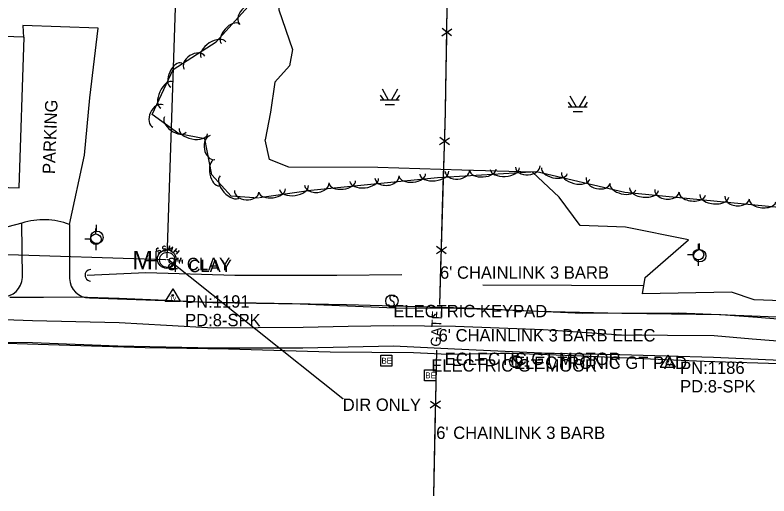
# Model space of a CAD drawing. Extents: x 978516 to 993312, y 1836504 to 1846212.
# Drawn here: x 990718.8 to 991022.9, y 1838651.9 to 1838846.1 of the extents above; entities that cross this region are included whole.
import ezdxf

# ---------------------------------------------------------------- set-up
doc = ezdxf.new("R2010")
doc.units = 0
for name, color, linetype in [('S_BUILDING', 7, 'Continuous'), ('S_CROSS_DRAIN', 7, 'Continuous'), ('S_EDGE_PAVEMENT', 7, 'Continuous'), ('S_ELECTRIC_UTILITIES', 7, 'Continuous'), ('S_FENCE', 7, 'Continuous'), ('S_GATE_ANNOT', 7, 'Continuous'), ('S_MANHOLE', 7, 'Continuous'), ('S_MISC_STRUCTURES_ANNOT', 7, 'Continuous'), ('S_PARKING', 7, 'Continuous'), ('S_PARKING_ANNOT', 7, 'Continuous'), ('S_PAVEMENT_CROWN', 7, 'Continuous'), ('S_SANITARY_SEWER', 7, 'Continuous'), ('S_SANITARY_SEWER_ANNOT', 7, 'Continuous'), ('S_SECONDARY_CTL', 7, 'Continuous'), ('S_SECONDARY_CTL_ANNOT', 7, 'Continuous'), ('S_SIGN', 7, 'Continuous'), ('S_STREAM', 7, 'Continuous'), ('S_SURVEY_TEXT_ANNOT', 7, 'Continuous'), ('S_TREE', 7, 'Continuous'), ('S_UTILITY_POLE', 7, 'Continuous'), ('S_UTL_PT_SYM', 7, 'Continuous')]:
    doc.layers.add(name, color=color, linetype=linetype)

msp = doc.modelspace()

# ---------------------------------------------------------------- linework, layer by layer
at = {"layer": 'S_BUILDING'}
msp.add_lwpolyline([(990620.44, 1838779.46), (990720.46, 1838776.3), (990722.38, 1838837.2), (990622.37, 1838840.36)], close=True, dxfattribs=at)
at = {"layer": 'S_CROSS_DRAIN'}
msp.add_arc((990749.28, 1838740.98), 2.3, 87.5045, 267.8337, dxfattribs=at)
at = {"layer": 'S_EDGE_PAVEMENT'}
for points in [[(991033.04, 1838722.78), (991018.3, 1838723.92), (991003.55, 1838725.06), (990983.59, 1838725.33), (990963.62, 1838725.59), (990946.44, 1838726), (990929.26, 1838726.41), (990913.08, 1838726.99), (990896.9, 1838727.57), (990872.02, 1838727.71), (990852.89, 1838728.51), (990833.76, 1838729.3), (990816.15, 1838729.62), (990798.53, 1838729.93), (990779.65, 1838730.76), (990760.76, 1838731.58), (990743.74, 1838732.1), (990730.17, 1838732.07), (990716.59, 1838732.04)], [(991030.58, 1838706.41), (991015.55, 1838707.09), (991000.52, 1838707.76), (990981.64, 1838708.28), (990962.77, 1838708.8), (990946.93, 1838709.2), (990931.09, 1838709.6), (990913.54, 1838710.41), (990895.98, 1838711.21), (990871.4, 1838712.32), (990853.14, 1838711.95), (990834.88, 1838711.58), (990816.89, 1838711.56), (990798.9, 1838711.54), (990779.57, 1838711.97), (990760.25, 1838712.4), (990743, 1838713.05), (990725.76, 1838713.7), (990708.86, 1838713.9)]]:
    msp.add_lwpolyline(points, dxfattribs=at)
at = {"layer": 'S_ELECTRIC_UTILITIES'}
for points in [[(990866.26, 1838704.23), (990866.26, 1838708.73), (990870.76, 1838708.73), (990870.76, 1838704.23)], [(990883.95, 1838698.34), (990883.95, 1838702.84), (990888.45, 1838702.84), (990888.45, 1838698.34)]]:
    msp.add_lwpolyline(points, close=True, dxfattribs=at)
at = {"layer": 'S_FENCE'}
for p, q in [((990890.96, 1838837.73), (990894.94, 1838840.54)), ((990894.89, 1838837.67), (990891.01, 1838840.6)), ((990890.05, 1838793.77), (990894.06, 1838796.51)), ((990893.98, 1838793.65), (990890.14, 1838796.63)), ((990888.74, 1838749.78), (990892.75, 1838752.53)), ((990892.67, 1838749.66), (990888.83, 1838752.65)), ((990890.43, 1838690.12), (990886.28, 1838687.35)), ((990886.34, 1838690.21), (990890.37, 1838687.26))]:
    msp.add_line(p, q, dxfattribs=at)
for points in [[(990890.09, 1838729.16), (990892.41, 1838806.95), (990893.95, 1838899.38), (990897.13, 1839018.1)], [(990892.98, 1838841.14), (990893.32, 1838861.13)], [(990892.58, 1838817.14), (990892.91, 1838837.14)], [(990892.12, 1838797.14), (990892.41, 1838806.95), (990892.58, 1838817.14)], [(990891.4, 1838773.15), (990892, 1838793.14)], [(990890.81, 1838753.16), (990891.4, 1838773.15)], [(990890.09, 1838729.16), (990890.69, 1838749.16)], [(990888.84, 1838710.73), (990887.54, 1838651.88)], [(990888.84, 1838710.73), (990888.4, 1838690.73)], [(990888.31, 1838686.73), (990887.87, 1838666.74)], [(990887.87, 1838666.74), (990887.54, 1838651.88)]]:
    msp.add_lwpolyline(points, dxfattribs=at)
at = {"layer": 'S_MANHOLE'}
for p, q in [((990775.74, 1838743.28), (990775.74, 1838750.78)), ((990771.56, 1838746.99), (990775.74, 1838746.99))]:
    msp.add_line(p, q, dxfattribs=at)
msp.add_circle((990779.94, 1838747.54), 3.75, dxfattribs=at)
at = {"layer": 'S_PARKING'}
for points in [[(990740.69, 1838761.45), (990746.72, 1838789.48), (990748.88, 1838812.68), (990752.28, 1838840.85), (990721.93, 1838841.85), (990722.15, 1838837.01)], [(990721.52, 1838762.02), (990709.57, 1838758.99), (990683.58, 1838759.52), (990652.24, 1838758.7), (990631.96, 1838754.2), (990627.95, 1838745.59), (990628.04, 1838742.74), (990631.25, 1838735.19)], [(990721.79, 1838740.04), (990721.52, 1838762.02)], [(990740.69, 1838761.45), (990740.74, 1838744.67), (990740.74, 1838739.63)], [(990748.79, 1838731.92), (990794.17, 1838730.32), (990852.43, 1838729.14), (990900.52, 1838727.91), (990947.67, 1838725.74), (990986.39, 1838725.84), (991032.56, 1838723.91), (991096.65, 1838721.83), (991140.02, 1838722.39), (991194.2, 1838720.51), (991252.98, 1838718.73), (991307.89, 1838717.33), (991370.61, 1838715.94), (991432.94, 1838713.72), (991494.08, 1838710.44), (991531.99, 1838708.97)], [(991031.37, 1838705.11), (990996.81, 1838706.15), (990944.15, 1838708.52), (990919.15, 1838709.36), (990893.54, 1838708.95), (990879.56, 1838709.68), (990845.93, 1838709.92), (990804.87, 1838711.1), (990771.26, 1838711.68), (990732.22, 1838712.93), (990689.73, 1838714.23), (990652.49, 1838715.34), (990634.6, 1838715.19), (990633.18, 1838681.42)]]:
    msp.add_lwpolyline(points, dxfattribs=at)
msp.add_arc((990713.6, 1838740.46), 8.2, 268.5982, 357.1024, dxfattribs=at)
for centre, major_axis, ratio, start_param, end_param in [((990730.32, 1838735.94), (-27.17, -4.72), 0.997792, 4.155276, 4.865217), ((990748.68, 1838739.86), (3.02, -7.35), 0.999861, 4.351718, 5.907222)]:
    msp.add_ellipse(centre, major_axis=major_axis, ratio=ratio, start_param=start_param, end_param=end_param, dxfattribs=at)
at = {"layer": 'S_PAVEMENT_CROWN'}
msp.add_lwpolyline([(991031.62, 1838713.99), (991016.2, 1838715.26), (991000.77, 1838716.53), (990982.02, 1838716.7), (990963.26, 1838716.87), (990947.54, 1838717.89), (990931.82, 1838718.92), (990914.13, 1838719.62), (990896.43, 1838720.32), (990871.45, 1838720.61), (990853.2, 1838720.27), (990834.94, 1838719.93), (990816.88, 1838719.8), (990798.83, 1838719.67), (990779.79, 1838720.72), (990760.76, 1838721.77), (990743.28, 1838722.19), (990725.79, 1838722.62), (990714.47, 1838723.06)], dxfattribs=at)
at = {"layer": 'S_SANITARY_SEWER'}
for p, q in [((990780.12, 1838748.05), (990791.03, 1839081.41)), ((990326.95, 1838761.01), (990779.34, 1838747.43)), ((990775.81, 1838751.53), (990775.74, 1838751.15)), ((990776.36, 1838751.92), (990775.81, 1838751.53)), ((990776.78, 1838751.84), (990776.36, 1838751.92)), ((990782.79, 1838750.29), (990784.03, 1838751.77)), ((990775.74, 1838751.15), (990775.93, 1838750.88)), ((990775.93, 1838750.88), (990776.36, 1838750.76)), ((990776.36, 1838750.76), (990776.9, 1838751.11)), ((990776.9, 1838749.95), (990776.51, 1838750.02)), ((990776.9, 1838751.11), (990777.36, 1838751.03)), ((990777.44, 1838750.33), (990776.9, 1838749.95)), ((990777.36, 1838751.03), (990777.52, 1838750.76)), ((990777.52, 1838750.76), (990777.44, 1838750.33)), ((990783.45, 1838751.07), (990784.42, 1838750.26)), ((990785, 1838750.95), (990783.76, 1838749.48)), ((990780.77, 1838747.26), (990850.94, 1838691.21))]:
    msp.add_line(p, q, dxfattribs=at)
for points in [[(990779.46, 1838752.46), (990779.11, 1838752.74), (990778.45, 1838752.66), (990778.22, 1838752.31), (990778.26, 1838752), (990778.6, 1838751.69), (990779.22, 1838751.81), (990779.61, 1838751.5), (990779.65, 1838751.19), (990779.38, 1838750.8), (990778.76, 1838750.72), (990778.41, 1838750.99)], [(990781.9, 1838750.6), (990782.44, 1838752.46), (990781.39, 1838751.46), (990781.01, 1838752.89), (990780.46, 1838751.03)]]:
    msp.add_lwpolyline(points, dxfattribs=at)
msp.add_circle((990780.14, 1838747.23), 3.05, dxfattribs=at)
at = {"layer": 'S_SECONDARY_CTL'}
for p, q in [((990782.36, 1838735.52), (990779.35, 1838730.57)), ((990782.36, 1838735.52), (990785.31, 1838730.57)), ((990779.35, 1838730.57), (990785.31, 1838730.57)), ((990982.07, 1838708.78), (990979.06, 1838703.82)), ((990982.07, 1838708.78), (990985.01, 1838703.82)), ((990979.06, 1838703.82), (990985.01, 1838703.82))]:
    msp.add_line(p, q, dxfattribs=at)
for centre, radius in [((990782.36, 1838732.91), 0.311), ((990782.36, 1838732.91), 0.183), ((990782.36, 1838732.91), 0.103), ((990982.07, 1838706.17), 0.311), ((990982.07, 1838706.17), 0.183), ((990982.07, 1838706.17), 0.103)]:
    msp.add_circle(centre, radius, dxfattribs=at)
at = {"layer": 'S_SIGN'}
for centre in [(990870.79, 1838730.61), (990920.77, 1838706.11)]:
    msp.add_circle(centre, 2.49, dxfattribs=at)
for centre, radius, start, end in [((990871.48, 1838731.94), 1.5, 167.1196, 241.9813), ((990870.87, 1838731.88), 0.95, 16.5258, 156.8957), ((990870.38, 1838729.27), 1.4, 358.6529, 73.7063), ((990870.64, 1838729.79), 1.28, 204.641, 335.359), ((990921.45, 1838707.43), 1.5, 167.1196, 241.9813), ((990920.84, 1838707.37), 0.95, 16.5258, 156.8957), ((990920.36, 1838704.76), 1.4, 358.6529, 73.7063), ((990920.61, 1838705.28), 1.28, 204.641, 335.359)]:
    msp.add_arc(centre, radius, start, end, dxfattribs=at)
at = {"layer": 'S_STREAM'}
for p, q in [((990866.82, 1838816.31), (990869.34, 1838811.81)), ((990873.06, 1838816.19), (990870.58, 1838811.85)), ((990866.12, 1838813.75), (990867.44, 1838811.85)), ((990873.79, 1838813.75), (990872.47, 1838811.85)), ((990942.64, 1838813.5), (990945.16, 1838809.01)), ((990948.88, 1838813.39), (990946.4, 1838809.05)), ((990866.12, 1838811.89), (990873.71, 1838811.85)), ((990868.06, 1838809.99), (990871.85, 1838809.99)), ((990941.94, 1838810.94), (990943.26, 1838809.05)), ((990941.94, 1838809.08), (990949.54, 1838809.05)), ((990949.61, 1838810.94), (990948.3, 1838809.05)), ((990943.88, 1838807.19), (990947.68, 1838807.19))]:
    msp.add_line(p, q, dxfattribs=at)
for points in [[(990764.34, 1838958.89), (990773.89, 1838932.37), (990775.06, 1838917.86), (990769.24, 1838901.81), (990763.15, 1838892.06), (990770.56, 1838878.42), (990781.49, 1838891.11), (990792.81, 1838894.92), (990800.54, 1838890.3), (990825.09, 1838864.36), (990825.13, 1838848.21), (990830.67, 1838832.21), (990829.41, 1838825.59), (990823.54, 1838818.95), (990821.8, 1838806.93), (990819.69, 1838795.74)], [(991057.73, 1838729.66), (991016.99, 1838731.03), (991007.79, 1838734.14), (990971.96, 1838733.47), (990972.97, 1838740.13), (990990.42, 1838755.32), (990964.98, 1838760.37), (990946.8, 1838761.05), (990938.22, 1838772.61), (990927.54, 1838782.64), (990899.03, 1838783.42), (990865.1, 1838784.46), (990829.18, 1838784.7), (990821.47, 1838787.7), (990819.69, 1838795.74)], [(990747.78, 1838741.08), (990771.53, 1838742.15), (990807.36, 1838741.06), (990848.53, 1838741), (990874.83, 1838741.32)], [(990972.47, 1838736.8), (990943.29, 1838736.91), (990907.54, 1838736.94)]]:
    msp.add_lwpolyline(points, dxfattribs=at)
at = {"layer": 'S_TREE'}
for points in [[(990816.95, 1838772.15), (990805.89, 1838772.99), (990798.16, 1838781.6), (990795.34, 1838796.15), (990784.88, 1838798.19), (990774.11, 1838805.87), (990782.5, 1838824.17), (990799.86, 1838835.31), (990812.79, 1838849.5)], [(991241.75, 1838756.29), (991173.51, 1838762.5), (991106.32, 1838764.98), (991037.97, 1838767.34), (990964.8, 1838774.38), (990929.12, 1838782.74), (990889.12, 1838780.38), (990838.04, 1838775.22), (990817.31, 1838772.33)]]:
    msp.add_lwpolyline(points, dxfattribs=at)
for centre, major_axis, ratio, start_param, end_param in [((990812.76, 1838845.93), (-3.34, -3.66), 0.685311, 3.141593, 6.283185), ((990805.63, 1838838.49), (-3.6, -3.95), 0.540699, 3.141593, 6.283185), ((990798.79, 1838832.1), (-4.94, -3.17), 0.55008, 3.141593, 6.283185), ((990791.14, 1838826.88), (-4.17, -2.67), 0.685311, 3.141593, 6.283185), ((990783.77, 1838821.86), (-2.23, -4.86), 0.540699, 3.141593, 6.283185), ((990780.08, 1838813.8), (-2.45, -5.33), 0.55008, 3.141593, 6.283185), ((990776.45, 1838805.28), (-2.07, -4.5), 0.685311, 3.141593, 6.283185), ((990783.37, 1838801.87), (4.35, -3.1), 0.540699, 3.141593, 6.283185), ((990790.68, 1838799.22), (5.76, -1.12), 0.55008, 3.141593, 6.283185), ((990798.46, 1838792.58), (0.94, -4.87), 0.685311, 3.141593, 6.283185), ((990800.16, 1838782.41), (1.02, -5.25), 0.540699, 3.141593, 6.283185), ((990925.59, 1838784.91), (4.95, 0.29), 0.683537, 3.141593, 6.283185), ((990879.07, 1838781.49), (5.32, 0.53), 0.539478, 3.14293, 6.284522), ((990887.89, 1838782.39), (5.84, 0.59), 0.548837, 3.142973, 6.284565), ((990897.21, 1838783.24), (4.95, 0.29), 0.683537, 3.141593, 6.283185), ((990907.51, 1838783.59), (5.34, 0.31), 0.5393, 3.141593, 6.283185), ((990916.36, 1838784.11), (5.86, 0.34), 0.548656, 3.141593, 6.283185), ((990936.33, 1838783.22), (5.21, -1.22), 0.539319, 3.141593, 6.283185), ((990944.96, 1838781.2), (5.71, -1.34), 0.548675, 3.141593, 6.283185), ((990805.39, 1838776.73), (3.92, -4.37), 0.55008, 3.141593, 6.283185), ((990850.79, 1838778.63), (5.32, 0.53), 0.539478, 3.14293, 6.284522), ((990859.61, 1838779.53), (5.84, 0.59), 0.548837, 3.142973, 6.284565), ((990868.8, 1838780.72), (4.93, 0.49), 0.683762, 3.143849, 6.285442), ((990954.04, 1838779.34), (4.83, -1.13), 0.683561, 3.141593, 6.283185), ((990822.51, 1838775.19), (5.3, 0.74), 0.539335, 3.141593, 6.283185), ((990831.29, 1838776.41), (5.81, 0.81), 0.548692, 3.141593, 6.283185), ((990840.52, 1838777.86), (4.93, 0.49), 0.683762, 3.143849, 6.285442), ((990964.01, 1838776.74), (5.21, -1.22), 0.539319, 3.141593, 6.283185), ((990972.53, 1838775.76), (5.84, -0.56), 0.548649, 3.141202, 6.282795), ((990981.77, 1838775.14), (4.93, -0.47), 0.683529, 3.140954, 6.282547), ((990812.19, 1838774.9), (4.94, -0.38), 0.685311, 3.141593, 6.283185), ((990992, 1838773.89), (5.32, -0.51), 0.539293, 3.141214, 6.282807), ((991000.83, 1838773.04), (5.84, -0.56), 0.548649, 3.141202, 6.282795), ((991010.07, 1838772.41), (4.93, -0.47), 0.683529, 3.140954, 6.282547), ((991020.3, 1838771.16), (5.32, -0.51), 0.539293, 3.141214, 6.282807)]:
    msp.add_ellipse(centre, major_axis=major_axis, ratio=ratio, start_param=start_param, end_param=end_param, dxfattribs=at)
at = {"layer": 'S_UTILITY_POLE'}
for p, q in [((990751.64, 1838758.83), (990751.64, 1838761.31)), ((990751.33, 1838757.67), (990751.33, 1838759.92)), ((990749.24, 1838755.54), (990746.91, 1838755.54)), ((990751.41, 1838751.12), (990751.41, 1838753.45)), ((990994.46, 1838751.42), (990994.46, 1838753.67)), ((990994.85, 1838751.4), (990994.85, 1838753.88)), ((990992.37, 1838749.29), (990990.05, 1838749.29)), ((990994.54, 1838744.87), (990994.54, 1838747.19))]:
    msp.add_line(p, q, dxfattribs=at)
for centre, radius in [((990751.33, 1838755.56), 2.13), ((990751.79, 1838756.31), 2.5), ((990994.47, 1838749.31), 2.13), ((990995, 1838748.88), 2.5)]:
    msp.add_circle(centre, radius, dxfattribs=at)
at = {"layer": 'S_UTL_PT_SYM'}
for points in [[(990779.34, 1838747.43), (990779.34, 1838747.48), (990779.34, 1838747.43), (990779.29, 1838747.43), (990779.34, 1838747.43), (990779.34, 1838747.38), (990779.34, 1838747.43), (990779.39, 1838747.43)], [(990780.12, 1838748.05), (990780.12, 1838748.1), (990780.12, 1838748.05), (990780.07, 1838748.05), (990780.12, 1838748.05), (990780.12, 1838748), (990780.12, 1838748.05), (990780.17, 1838748.05)], [(990780.17, 1838747.43), (990780.17, 1838747.48), (990780.17, 1838747.43), (990780.12, 1838747.43), (990780.17, 1838747.43), (990780.17, 1838747.38), (990780.17, 1838747.43), (990780.22, 1838747.43)], [(990780.77, 1838747.26), (990780.77, 1838747.31), (990780.77, 1838747.26), (990780.72, 1838747.26), (990780.77, 1838747.26), (990780.77, 1838747.21), (990780.77, 1838747.26), (990780.82, 1838747.26)], [(990850.94, 1838691.21), (990850.94, 1838691.26), (990850.94, 1838691.21), (990850.89, 1838691.21), (990850.94, 1838691.21), (990850.94, 1838691.16), (990850.94, 1838691.21), (990850.99, 1838691.21)]]:
    msp.add_lwpolyline(points, dxfattribs=at)

# ---------------------------------------------------------------- texts
at = {"layer": 'S_ELECTRIC_UTILITIES'}
for p in [(990866.57, 1838705.28), (990884.26, 1838699.39)]:
    msp.add_text('BE', height=2.4, dxfattribs=at).set_placement(p)
at = {"layer": 'S_GATE_ANNOT'}
msp.add_text('GATE', height=4, rotation=87.88, dxfattribs=at).set_placement((990890.41, 1838712.11))
msp.add_text("6' CHAINLINK 3 BARB ELEC", height=5, dxfattribs=at).set_placement((990889.63, 1838714.26))
at = {"layer": 'S_MANHOLE'}
msp.add_text('M', height=7.46, dxfattribs=at).set_placement((990766.06, 1838743.37))
at = {"layer": 'S_MISC_STRUCTURES_ANNOT'}
for s, p in [('ELECTRIC KEYPAD', (990871.38, 1838724.04)), ('ECLECTIC GT MOTOR', (990892.11, 1838704.75)), ('ELECTRIC GT MOOR', (990886.67, 1838702.1)), ('ELECTRONIC GT PAD', (990920.01, 1838703.19))]:
    msp.add_text(s, height=5, dxfattribs=at).set_placement(p)
at = {"layer": 'S_PARKING_ANNOT'}
msp.add_text('PARKING', height=5, rotation=87.88, dxfattribs=at).set_placement((990734.82, 1838781.79))
at = {"layer": 'S_SANITARY_SEWER_ANNOT'}
for s, p in [('8" CLAY', (990780.12, 1838743.05)), ('4" CLAY', (990780.77, 1838742.26)), ('DIR ONLY', (990850.94, 1838686.21))]:
    msp.add_text(s, height=5, dxfattribs=at).set_placement(p)
at = {"layer": 'S_SECONDARY_CTL'}
for p in [(990781.15, 1838730.9), (990980.86, 1838704.16)]:
    msp.add_text('TV', height=1.5, dxfattribs=at).set_placement(p)
at = {"layer": 'S_SECONDARY_CTL_ANNOT'}
for s, p in [('PN:1191', (990787.36, 1838727.91)), ('PD:8-SPK', (990787.36, 1838720.41)), ('PN:1186', (990987.07, 1838701.17)), ('PD:8-SPK', (990987.07, 1838693.67))]:
    msp.add_text(s, height=5, dxfattribs=at).set_placement(p)
at = {"layer": 'S_SURVEY_TEXT_ANNOT'}
for p in [(990890.19, 1838739.61), (990888.68, 1838674.88)]:
    msp.add_text("6' CHAINLINK 3 BARB", height=5, dxfattribs=at).set_placement(p)

doc.saveas('drawing.dxf')
